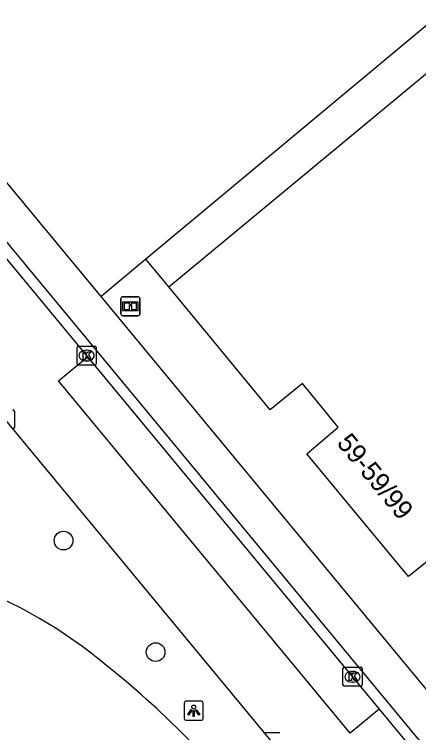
# Model space of a CAD drawing. Extents: x 159489 to 160304, y 383826 to 384530.
# Drawn here: x 159970.95 to 159992.11, y 384255.48 to 384293.03 of the extents above; entities that cross this region are included whole.
import ezdxf

# ---------------------------------------------------------------- set-up
doc = ezdxf.new("R2010")
doc.units = 0
for name, color, linetype in [('IMGEO_Boom', 7, 'Continuous'), ('IMGEO_Erf', 7, 'Continuous'), ('IMGEO_Informatiebord', 7, 'Continuous'), ('IMGEO_Kolk', 7, 'Continuous'), ('IMGEO_Lichtpunt', 7, 'Continuous'), ('IMGEO_OVBaan_gesloten', 7, 'Continuous'), ('IMGEO_Pand', 7, 'Continuous'), ('IMGEO_Pand_nummerreeks', 7, 'Continuous'), ('IMGEO_Rijbaan_lokaal_gesloten', 7, 'Continuous'), ('IMGEO_Voetpad_open', 7, 'Continuous')]:
    doc.layers.add(name, color=color, linetype=linetype)

msp = doc.modelspace()

# ---------------------------------------------------------------- linework, layer by layer
at = {"layer": 'IMGEO_Boom'}
for centre in [(159973.524, 384265.519), (159978.344, 384259.686)]:
    msp.add_circle(centre, 0.489, dxfattribs=at)
at = {"layer": 'IMGEO_Erf'}
msp.add_lwpolyline([(159977.835, 384280.227), (159975.49, 384278.275)], dxfattribs=at)
at = {"layer": 'IMGEO_Informatiebord'}
for p, q in [((159976.526, 384277.372), (159976.526, 384278.172)), ((159976.526, 384278.172), (159976.526, 384277.372)), ((159976.626, 384278.272), (159977.416, 384278.272)), ((159977.416, 384278.272), (159976.626, 384278.272)), ((159977.516, 384278.172), (159977.516, 384277.372)), ((159977.516, 384277.372), (159977.516, 384278.172)), ((159977.416, 384277.272), (159976.626, 384277.272)), ((159976.626, 384277.272), (159977.416, 384277.272))]:
    msp.add_line(p, q, dxfattribs=at)
for points in [[(159976.627, 384278.004), (159977.415, 384278.004), (159977.415, 384277.54), (159976.627, 384277.54), (159976.627, 384278.004)], [(159976.692, 384277.939), (159976.692, 384277.605), (159976.967, 384277.605), (159976.968, 384277.818), (159977.072, 384277.819), (159977.073, 384277.605), (159977.35, 384277.605), (159977.35, 384277.939), (159977.074, 384277.939), (159977.074, 384277.859), (159976.968, 384277.859), (159976.968, 384277.939), (159976.692, 384277.939)]]:
    msp.add_lwpolyline(points, dxfattribs=at)
for centre, start, end in [((159976.626, 384278.172), 90, 180), ((159976.626, 384278.172), 90, 180), ((159977.416, 384278.172), 0, 90), ((159977.416, 384278.172), 360, 90), ((159976.626, 384277.372), 180, 270), ((159976.626, 384277.372), 180, 270), ((159977.416, 384277.372), 270, 0), ((159977.416, 384277.372), 270, 0)]:
    msp.add_arc(centre, 0.1, start, end, dxfattribs=at)
at = {"layer": 'IMGEO_Kolk'}
for p, q in [((159974.232, 384274.767), (159974.232, 384275.619)), ((159974.307, 384275.693), (159975.159, 384275.693)), ((159974.72, 384275.473), (159974.745, 384275.473)), ((159975.233, 384275.619), (159975.233, 384274.767)), ((159975.159, 384274.693), (159974.307, 384274.693)), ((159974.743, 384274.913), (159974.718, 384274.913)), ((159970.95, 384272.28), (159970.95, 384271.428)), ((159988.221, 384258.9), (159989.073, 384258.9)), ((159988.146, 384257.974), (159988.146, 384258.826)), ((159988.634, 384258.68), (159988.659, 384258.68)), ((159989.147, 384258.826), (159989.147, 384257.974)), ((159989.073, 384257.9), (159988.221, 384257.9)), ((159988.657, 384258.12), (159988.632, 384258.12)), ((159983.985, 384255.478), (159984.837, 384255.478))]:
    msp.add_line(p, q, dxfattribs=at)
for points in [[(159974.232, 384274.767), (159974.232, 384275.619)], [(159974.307, 384275.693), (159975.159, 384275.693)], [(159975.233, 384275.619), (159975.233, 384274.767)], [(159974.553, 384275.393), (159974.676, 384275.393), (159974.676, 384275.242), (159974.806, 384275.393), (159974.97, 384275.393), (159974.824, 384275.242), (159974.977, 384274.993), (159974.825, 384274.993), (159974.74, 384275.157), (159974.676, 384275.09), (159974.676, 384274.993), (159974.553, 384274.993), (159974.553, 384275.393)], [(159975.159, 384274.693), (159974.307, 384274.693)], [(159970.95, 384272.28), (159970.95, 384271.428)], [(159988.221, 384258.9), (159989.073, 384258.9)], [(159988.146, 384257.974), (159988.146, 384258.826)], [(159988.467, 384258.6), (159988.59, 384258.6), (159988.59, 384258.449), (159988.72, 384258.6), (159988.884, 384258.6), (159988.738, 384258.449), (159988.891, 384258.2), (159988.739, 384258.2), (159988.654, 384258.364), (159988.59, 384258.297), (159988.59, 384258.2), (159988.467, 384258.2), (159988.467, 384258.6)], [(159989.147, 384258.826), (159989.147, 384257.974)], [(159989.073, 384257.9), (159988.221, 384257.9)], [(159983.985, 384255.478), (159984.837, 384255.478)]]:
    msp.add_lwpolyline(points, dxfattribs=at)
for centre, start, end in [((159974.309, 384275.617), 91.552, 178.448), ((159974.309, 384275.617), 91.552, 178.448), ((159975.157, 384275.617), 1.552, 88.448), ((159975.157, 384275.617), 1.552, 88.448), ((159974.309, 384274.769), 181.552, 268.448), ((159974.309, 384274.769), 181.552, 268.448), ((159975.157, 384274.769), 271.552, 358.448), ((159975.157, 384274.769), 271.552, 358.448), ((159970.874, 384272.278), 1.552, 88.448), ((159970.874, 384272.278), 1.552, 88.448), ((159970.874, 384271.43), 271.552, 358.448), ((159970.874, 384271.43), 271.552, 358.448), ((159988.223, 384258.824), 91.552, 178.448), ((159988.223, 384258.824), 91.552, 178.448), ((159989.071, 384258.824), 1.552, 88.448), ((159989.071, 384258.824), 1.552, 88.448), ((159988.223, 384257.976), 181.552, 268.448), ((159988.223, 384257.976), 181.552, 268.448), ((159989.071, 384257.976), 271.552, 358.448), ((159989.071, 384257.976), 271.552, 358.448)]:
    msp.add_arc(centre, 0.0765, start, end, dxfattribs=at)
for centre, major_axis, ratio, start_param, end_param in [((159974.719, 384275.193), (-0.387, 0.002), 0.722429, 4.712389, 7.853982), ((159974.744, 384275.193), (-0.39, 0.002), 0.717154, 1.570796, 4.712389), ((159988.633, 384258.4), (-0.387, 0.002), 0.722429, 4.712389, 7.853982), ((159988.658, 384258.4), (-0.39, 0.002), 0.717154, 1.570796, 4.712389)]:
    msp.add_ellipse(centre, major_axis=major_axis, ratio=ratio, start_param=start_param, end_param=end_param, dxfattribs=at)
at = {"layer": 'IMGEO_Lichtpunt'}
for p, q in [((159979.837, 384257.024), (159979.837, 384256.217)), ((159979.837, 384257.024), (159979.837, 384256.217)), ((159980.739, 384257.119), (159979.931, 384257.119)), ((159980.739, 384257.119), (159979.931, 384257.119)), ((159980.833, 384256.217), (159980.833, 384257.024)), ((159980.833, 384256.217), (159980.833, 384257.024)), ((159979.931, 384256.123), (159980.739, 384256.123)), ((159979.931, 384256.123), (159980.739, 384256.123))]:
    msp.add_line(p, q, dxfattribs=at)
for points in [[(159980.211, 384256.688), (159980.25, 384256.66), (159980.062, 384256.398), (159980.024, 384256.425), (159980.211, 384256.688)], [(159980.313, 384256.64), (159980.36, 384256.64), (159980.36, 384256.318), (159980.313, 384256.318), (159980.313, 384256.64)], [(159980.423, 384256.66), (159980.461, 384256.687), (159980.648, 384256.425), (159980.609, 384256.397), (159980.423, 384256.66)]]:
    msp.add_lwpolyline(points, dxfattribs=at)
msp.add_circle((159980.336, 384256.822), 0.0994, dxfattribs=at)
for centre, start, end in [((159979.931, 384257.024), 90, 180), ((159979.931, 384257.024), 90, 180), ((159980.739, 384257.024), 0, 90), ((159980.739, 384257.024), 0, 90), ((159979.931, 384256.217), 180, 270), ((159979.931, 384256.217), 180, 270), ((159980.739, 384256.217), 270, 0), ((159980.739, 384256.217), 270, 360)]:
    msp.add_arc(centre, 0.0946, start, end, dxfattribs=at)
at = {"layer": 'IMGEO_OVBaan_gesloten'}
for centre, radius, start, end in [((159959.947, 384240.228), 24.539, 50.9477, 71.5469), ((159946.501, 384222.347), 46.903, 37.9888, 51.9544)]:
    msp.add_arc(centre, radius, start, end, dxfattribs=at)
at = {"layer": 'IMGEO_Pand'}
for points in [[(159979.031, 384278.782), (160016.76, 384310.041), (160017.662, 384308.948)], [(160011.065, 384265.08), (160008.158, 384262.671), (160007.457, 384263.525), (160005.025, 384261.484), (160005.725, 384260.629), (159998.769, 384254.934), (159993.492, 384261.341), (159995.135, 384262.732), (159993.266, 384265.009), (159991.568, 384263.644), (159986.262, 384270.064), (159987.902, 384271.457), (159986.031, 384273.736), (159984.343, 384272.361), (159979.031, 384278.782)]]:
    msp.add_lwpolyline(points, dxfattribs=at)
at = {"layer": 'IMGEO_Rijbaan_lokaal_gesloten'}
for points in [[(159935.565, 384322.496), (159974.782, 384275.132)], [(159964.53, 384278.991), (160037.958, 384190.34)], [(159990.035, 384256.71), (159988.52, 384255.456), (159973.268, 384273.877), (159974.782, 384275.132)], [(159990.035, 384256.71), (159994.505, 384251.312)]]:
    msp.add_lwpolyline(points, dxfattribs=at)
at = {"layer": 'IMGEO_Voetpad_open'}
for points in [[(160013.787, 384337.742), (160015.414, 384335.797), (160018.631, 384338.466), (160019.407, 384337.513), (160019.56, 384337.641), (160030.58, 384324.136), (159977.835, 384280.227)], [(159937.427, 384324.203), (159935.905, 384322.929), (160048.804, 384186.671)], [(159975.49, 384278.275), (159937.427, 384324.203)], [(159979.031, 384278.782), (159977.835, 384280.227)], [(160050.34, 384187.958), (160045.884, 384193.335), (160045.088, 384194.296), (160035.789, 384205.516), (160035.01, 384206.456), (159975.49, 384278.275)], [(159974.782, 384275.132), (159988.119, 384259.024), (159990.035, 384256.71)]]:
    msp.add_lwpolyline(points, dxfattribs=at)

# ---------------------------------------------------------------- texts
at = {"layer": 'IMGEO_Pand_nummerreeks'}
msp.add_text('59-59/99', height=1, rotation=309.3734, dxfattribs=at).set_placement((159987.779, 384270.604))

doc.saveas('drawing.dxf')
